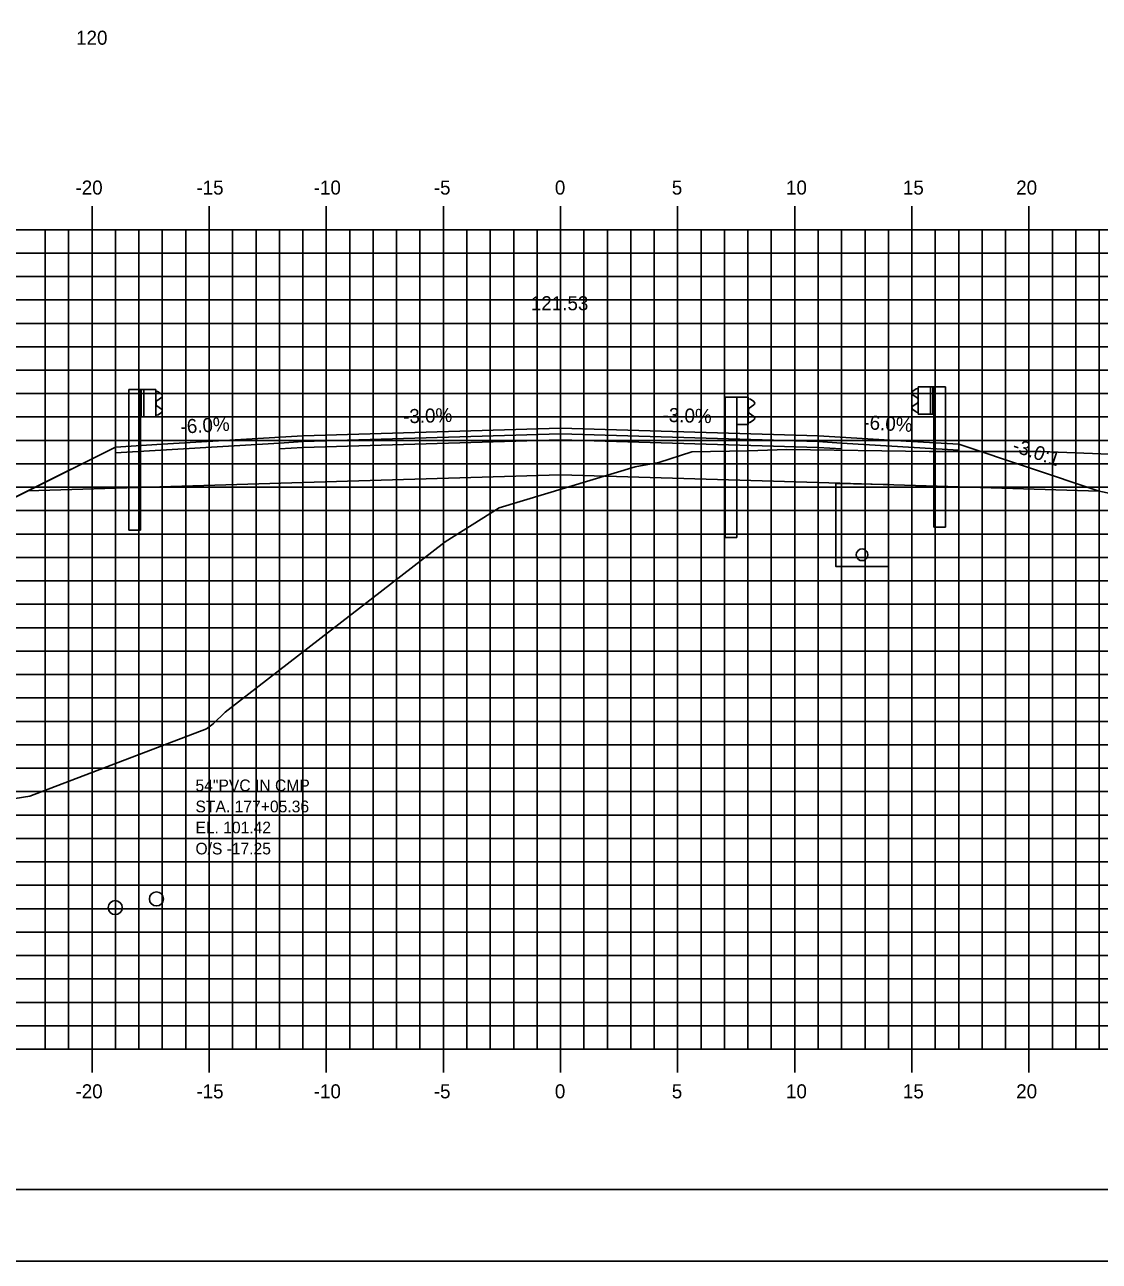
# Model space of a CAD drawing. Extents: x 850598 to 870284, y 366541 to 366651.
# Drawn here: x 858611.3 to 858657.1, y 366541.2 to 366594 of the extents above; entities that cross this region are included whole.
import ezdxf

# ---------------------------------------------------------------- set-up
doc = ezdxf.new("R2010")
doc.units = 0
for name, color, linetype in [('ANNOTATION', 7, 'Continuous'), ('BORDER', 7, 'Continuous'), ('D_Drainage_Underdrain', 7, 'Continuous'), ('D_Drainage_Underdrain_06in', 7, 'Continuous'), ('D_Guardrail_Beam_Lt', 7, 'Continuous'), ('D_Guardrail_Beam_Rt', 7, 'Continuous'), ('D_Roadway_Centerline', 7, 'Continuous'), ('D_Roadway_Centerline_Text', 7, 'Continuous'), ('D_Roadway_Edge_Shoulder', 7, 'Continuous'), ('D_Roadway_Edge_TW', 7, 'Continuous'), ('D_Roadway_Pavement', 7, 'Continuous'), ('D_Roadway_SlopeLines', 7, 'Continuous'), ('D_Roadway_SubGrade', 7, 'Continuous'), ('D_Text_Monospaced', 7, 'Continuous'), ('H_V ANNOTATION', 7, 'Continuous'), ('MAJOR', 7, 'Continuous'), ('MINOR', 7, 'Continuous'), ('PLOT BOUNDARY', 7, 'Continuous'), ('S_Drainage_Invert', 7, 'Continuous'), ('S_Guardrail_Beam', 7, 'Continuous'), ('S_Roadway_Centerline', 7, 'Continuous')]:
    doc.layers.add(name, color=color, linetype=linetype)

msp = doc.modelspace()

# ---------------------------------------------------------------- linework, layer by layer
at = {"layer": 'BORDER'}
msp.add_line((858589.133, 366544.225), (858749.133, 366544.225), dxfattribs=at)
at = {"layer": 'D_Drainage_Underdrain'}
msp.add_lwpolyline([(858648.133, 366574.34), (858648.133, 366570.84), (858645.883, 366570.84), (858645.883, 366574.385)], close=True, dxfattribs=at)
at = {"layer": 'D_Drainage_Underdrain_06in'}
msp.add_lwpolyline([(858647.008, 366571.59), (858646.93, 366571.578), (858646.861, 366571.542), (858646.805, 366571.487), (858646.77, 366571.417), (858646.758, 366571.34), (858646.77, 366571.263), (858646.805, 366571.193), (858646.861, 366571.138), (858646.93, 366571.102), (858647.008, 366571.09), (858647.085, 366571.102), (858647.155, 366571.138), (858647.21, 366571.193), (858647.245, 366571.263), (858647.258, 366571.34), (858647.245, 366571.417), (858647.21, 366571.487), (858647.155, 366571.542), (858647.085, 366571.578)], close=True, dxfattribs=at)
at = {"layer": 'D_Guardrail_Beam_Lt'}
for p, q in [((858615.703, 366578.396), (858615.703, 366572.396)), ((858616.174, 366578.396), (858615.703, 366578.396)), ((858616.862, 366578.396), (858616.174, 366578.396)), ((858616.174, 366578.396), (858616.174, 366577.229)), ((858616.237, 366578.396), (858616.237, 366577.229)), ((858616.341, 366578.396), (858616.341, 366577.229)), ((858616.862, 366577.229), (858616.862, 366578.396)), ((858616.862, 366578.321), (858616.935, 366578.308)), ((858616.952, 366578.302), (858617.095, 366578.202)), ((858616.866, 366577.858), (858616.866, 366577.767)), ((858617.095, 366578.058), (858616.9, 366577.922)), ((858616.9, 366577.702), (858617.095, 366577.566)), ((858616.174, 366577.229), (858616.862, 366577.229)), ((858616.195, 366572.396), (858616.195, 366577.229)), ((858616.935, 366577.316), (858616.862, 366577.304)), ((858617.095, 366577.423), (858616.952, 366577.323)), ((858616.195, 366572.396), (858615.703, 366572.396))]:
    msp.add_line(p, q, dxfattribs=at)
for centre, major_axis, start_param, end_param in [((858616.928, 366578.268), (0.0417, 0), 0.959931, 1.396263), ((858617.045, 366578.13), (0.0877, 0), 5.323254, 7.243116), ((858616.945, 366577.858), (-0.0789, 0), 5.323254, 6.283185), ((858616.945, 366577.767), (-0.0789, 0), 6.283185, 7.243116), ((858616.928, 366577.357), (0.0417, 0), 4.886922, 5.323254), ((858617.045, 366577.495), (0.0877, 0), 5.323254, 7.243116)]:
    msp.add_ellipse(centre, major_axis=major_axis, ratio=0.995501, start_param=start_param, end_param=end_param, dxfattribs=at)
at = {"layer": 'D_Guardrail_Beam_Rt'}
for p, q in [((858649.313, 366578.422), (858649.17, 366578.322)), ((858649.17, 366578.178), (858649.365, 366578.042)), ((858649.403, 366578.441), (858649.33, 366578.428)), ((858649.403, 366578.516), (858650.091, 366578.516)), ((858649.403, 366577.349), (858649.403, 366578.516)), ((858649.924, 366578.516), (858649.924, 366577.349)), ((858650.028, 366578.516), (858650.028, 366577.349)), ((858650.091, 366578.516), (858650.562, 366578.516)), ((858650.091, 366578.516), (858650.091, 366577.349)), ((858650.562, 366578.516), (858650.562, 366572.516)), ((858649.365, 366577.822), (858649.17, 366577.686)), ((858649.399, 366577.978), (858649.399, 366577.887)), ((858649.17, 366577.543), (858649.313, 366577.443)), ((858649.33, 366577.436), (858649.403, 366577.424)), ((858650.091, 366577.349), (858649.403, 366577.349)), ((858650.07, 366572.516), (858650.07, 366577.349)), ((858650.07, 366572.516), (858650.562, 366572.516))]:
    msp.add_line(p, q, dxfattribs=at)
for centre, major_axis, start_param, end_param in [((858649.22, 366578.25), (-0.0877, 0), 5.323254, 7.243116), ((858649.337, 366578.388), (-0.0417, 0), 4.886922, 5.323254), ((858649.22, 366577.615), (-0.0877, 0), 5.323254, 7.243116), ((858649.32, 366577.978), (0.0789, 0), 0, 0.959931), ((858649.32, 366577.887), (0.0789, 0), 5.323254, 6.283185), ((858649.337, 366577.477), (-0.0417, 0), 0.959931, 1.396263)]:
    msp.add_ellipse(centre, major_axis=major_axis, ratio=0.995501, start_param=start_param, end_param=end_param, dxfattribs=at)
at = {"layer": 'D_Roadway_Centerline'}
msp.add_lwpolyline([(858594.133, 366565.442), (858605.133, 366570.942), (858611.388, 366574.07), (858615.133, 366575.942), (858617.133, 366576.062), (858623.133, 366576.422), (858634.133, 366576.752), (858645.133, 366576.422), (858649.133, 366576.182), (858651.133, 366576.062), (858657.133, 366574.062), (858709.625, 366563.225), (858728.825, 366559.261), (858734.133, 366558.166)], dxfattribs=at)
at = {"layer": 'D_Roadway_Edge_Shoulder'}
for points in [[(858623.133, 366576.422), (858617.133, 366576.062), (858617.133, 366576.062), (858615.133, 366575.942), (858615.133, 366575.692), (858622.133, 366576.112), (858623.133, 366576.172)], [(858645.133, 366576.422), (858649.133, 366576.182), (858649.133, 366576.182), (858651.133, 366576.062), (858651.133, 366575.812), (858646.133, 366576.112), (858645.133, 366576.172)]]:
    msp.add_lwpolyline(points, close=True, dxfattribs=at)
at = {"layer": 'D_Roadway_Edge_TW'}
msp.add_lwpolyline([(858623.133, 366576.172), (858623.133, 366576.422), (858634.133, 366576.752), (858645.133, 366576.422), (858645.133, 366576.172), (858634.133, 366576.502)], close=True, dxfattribs=at)
at = {"layer": 'D_Roadway_Pavement'}
for points in [[(858623.133, 366576.172), (858622.133, 366576.112), (858622.133, 366575.862), (858623.133, 366575.922)], [(858623.133, 366575.922), (858623.133, 366576.172), (858634.133, 366576.502), (858645.133, 366576.172), (858645.133, 366575.922), (858634.133, 366576.252)], [(858645.133, 366576.172), (858646.133, 366576.112), (858646.133, 366575.862), (858645.133, 366575.922)]]:
    msp.add_lwpolyline(points, close=True, dxfattribs=at)
at = {"layer": 'D_Roadway_SlopeLines'}
msp.add_lwpolyline([(858615.133, 366575.942), (858605.133, 366570.942)], dxfattribs=at)
at = {"layer": 'D_Roadway_SubGrade'}
for points in [[(858623.133, 366575.922), (858622.133, 366575.862), (858622.133, 366576.112), (858615.133, 366575.692), (858615.133, 366575.942), (858611.388, 366574.07), (858623.133, 366574.422)], [(858623.133, 366574.422), (858623.133, 366575.922), (858634.133, 366576.252), (858645.133, 366575.922), (858645.133, 366574.422), (858634.133, 366574.752)], [(858645.133, 366575.922), (858646.133, 366575.862), (858646.133, 366576.112), (858651.133, 366575.812), (858651.133, 366576.062), (858657.133, 366574.062), (858645.133, 366574.422)]]:
    msp.add_lwpolyline(points, close=True, dxfattribs=at)
msp.add_lwpolyline([(858615.133, 366575.942), (858611.388, 366574.07), (858615.133, 366575.942)], dxfattribs=at)
at = {"layer": 'MAJOR'}
for p, q in [((858614.133, 366586.227), (858614.133, 366585.225)), ((858614.133, 366586.227), (858614.133, 366585.225)), ((858619.133, 366586.227), (858619.133, 366585.225)), ((858619.133, 366586.227), (858619.133, 366585.225)), ((858624.133, 366586.227), (858624.133, 366585.225)), ((858624.133, 366586.227), (858624.133, 366585.225)), ((858629.133, 366586.227), (858629.133, 366585.225)), ((858629.133, 366586.227), (858629.133, 366585.225)), ((858634.133, 366586.227), (858634.133, 366585.225)), ((858634.133, 366586.227), (858634.133, 366585.225)), ((858639.133, 366586.227), (858639.133, 366585.225)), ((858639.133, 366586.227), (858639.133, 366585.225)), ((858644.133, 366586.227), (858644.133, 366585.225)), ((858644.133, 366586.227), (858644.133, 366585.225)), ((858649.133, 366586.227), (858649.133, 366585.225)), ((858649.133, 366586.227), (858649.133, 366585.225)), ((858654.133, 366586.227), (858654.133, 366585.225)), ((858654.133, 366586.227), (858654.133, 366585.225)), ((858594.133, 366585.225), (858734.133, 366585.225)), ((858594.133, 366585.225), (858734.133, 366585.225)), ((858594.133, 366585.225), (858734.133, 366585.225)), ((858594.133, 366585.225), (858734.133, 366585.225)), ((858614.133, 366550.225), (858614.133, 366585.225)), ((858614.133, 366550.225), (858614.133, 366585.225)), ((858619.133, 366550.225), (858619.133, 366585.225)), ((858619.133, 366550.225), (858619.133, 366585.225)), ((858624.133, 366550.225), (858624.133, 366585.225)), ((858624.133, 366550.225), (858624.133, 366585.225)), ((858629.133, 366550.225), (858629.133, 366585.225)), ((858629.133, 366550.225), (858629.133, 366585.225)), ((858634.133, 366550.225), (858634.133, 366585.225)), ((858634.133, 366550.225), (858634.133, 366585.225)), ((858639.133, 366550.225), (858639.133, 366585.225)), ((858639.133, 366550.225), (858639.133, 366585.225)), ((858644.133, 366550.225), (858644.133, 366585.225)), ((858644.133, 366550.225), (858644.133, 366585.225)), ((858649.133, 366550.225), (858649.133, 366585.225)), ((858649.133, 366550.225), (858649.133, 366585.225)), ((858654.133, 366550.225), (858654.133, 366585.225)), ((858654.133, 366550.225), (858654.133, 366585.225)), ((858594.133, 366580.225), (858734.133, 366580.225)), ((858594.133, 366580.225), (858734.133, 366580.225)), ((858594.133, 366575.225), (858734.133, 366575.225)), ((858594.133, 366575.225), (858734.133, 366575.225)), ((858594.133, 366570.225), (858734.133, 366570.225)), ((858594.133, 366570.225), (858734.133, 366570.225)), ((858594.133, 366565.225), (858734.133, 366565.225)), ((858594.133, 366565.225), (858734.133, 366565.225)), ((858594.133, 366560.225), (858734.133, 366560.225)), ((858594.133, 366560.225), (858734.133, 366560.225)), ((858594.133, 366555.225), (858734.133, 366555.225)), ((858594.133, 366555.225), (858734.133, 366555.225)), ((858594.133, 366550.225), (858734.133, 366550.225)), ((858594.133, 366550.225), (858734.133, 366550.225)), ((858594.133, 366550.225), (858734.133, 366550.225)), ((858594.133, 366550.225), (858734.133, 366550.225)), ((858614.133, 366549.223), (858614.133, 366550.225)), ((858614.133, 366549.223), (858614.133, 366550.225)), ((858619.133, 366549.223), (858619.133, 366550.225)), ((858619.133, 366549.223), (858619.133, 366550.225)), ((858624.133, 366549.223), (858624.133, 366550.225)), ((858624.133, 366549.223), (858624.133, 366550.225)), ((858629.133, 366549.223), (858629.133, 366550.225)), ((858629.133, 366549.223), (858629.133, 366550.225)), ((858634.133, 366549.223), (858634.133, 366550.225)), ((858634.133, 366549.223), (858634.133, 366550.225)), ((858639.133, 366549.223), (858639.133, 366550.225)), ((858639.133, 366549.223), (858639.133, 366550.225)), ((858644.133, 366549.223), (858644.133, 366550.225)), ((858644.133, 366549.223), (858644.133, 366550.225)), ((858649.133, 366549.223), (858649.133, 366550.225)), ((858649.133, 366549.223), (858649.133, 366550.225)), ((858654.133, 366549.223), (858654.133, 366550.225)), ((858654.133, 366549.223), (858654.133, 366550.225))]:
    msp.add_line(p, q, dxfattribs=at)
at = {"layer": 'MINOR'}
for p, q in [((858612.133, 366550.225), (858612.133, 366585.225)), ((858612.133, 366550.225), (858612.133, 366585.225)), ((858613.133, 366550.225), (858613.133, 366585.225)), ((858613.133, 366550.225), (858613.133, 366585.225)), ((858615.133, 366550.225), (858615.133, 366585.225)), ((858615.133, 366550.225), (858615.133, 366585.225)), ((858616.133, 366550.225), (858616.133, 366585.225)), ((858616.133, 366550.225), (858616.133, 366585.225)), ((858617.133, 366550.225), (858617.133, 366585.225)), ((858617.133, 366550.225), (858617.133, 366585.225)), ((858618.133, 366550.225), (858618.133, 366585.225)), ((858618.133, 366550.225), (858618.133, 366585.225)), ((858620.133, 366550.225), (858620.133, 366585.225)), ((858620.133, 366550.225), (858620.133, 366585.225)), ((858621.133, 366550.225), (858621.133, 366585.225)), ((858621.133, 366550.225), (858621.133, 366585.225)), ((858622.133, 366550.225), (858622.133, 366585.225)), ((858622.133, 366550.225), (858622.133, 366585.225)), ((858623.133, 366550.225), (858623.133, 366585.225)), ((858623.133, 366550.225), (858623.133, 366585.225)), ((858625.133, 366550.225), (858625.133, 366585.225)), ((858625.133, 366550.225), (858625.133, 366585.225)), ((858626.133, 366550.225), (858626.133, 366585.225)), ((858626.133, 366550.225), (858626.133, 366585.225)), ((858627.133, 366550.225), (858627.133, 366585.225)), ((858627.133, 366550.225), (858627.133, 366585.225)), ((858628.133, 366550.225), (858628.133, 366585.225)), ((858628.133, 366550.225), (858628.133, 366585.225)), ((858630.133, 366550.225), (858630.133, 366585.225)), ((858630.133, 366550.225), (858630.133, 366585.225)), ((858631.133, 366550.225), (858631.133, 366585.225)), ((858631.133, 366550.225), (858631.133, 366585.225)), ((858632.133, 366550.225), (858632.133, 366585.225)), ((858632.133, 366550.225), (858632.133, 366585.225)), ((858633.133, 366550.225), (858633.133, 366585.225)), ((858633.133, 366550.225), (858633.133, 366585.225)), ((858635.133, 366550.225), (858635.133, 366585.225)), ((858635.133, 366550.225), (858635.133, 366585.225)), ((858636.133, 366550.225), (858636.133, 366585.225)), ((858636.133, 366550.225), (858636.133, 366585.225)), ((858637.133, 366550.225), (858637.133, 366585.225)), ((858637.133, 366550.225), (858637.133, 366585.225)), ((858638.133, 366550.225), (858638.133, 366585.225)), ((858638.133, 366550.225), (858638.133, 366585.225)), ((858640.133, 366550.225), (858640.133, 366585.225)), ((858640.133, 366550.225), (858640.133, 366585.225)), ((858641.133, 366550.225), (858641.133, 366585.225)), ((858641.133, 366550.225), (858641.133, 366585.225)), ((858642.133, 366550.225), (858642.133, 366585.225)), ((858642.133, 366550.225), (858642.133, 366585.225)), ((858643.133, 366550.225), (858643.133, 366585.225)), ((858643.133, 366550.225), (858643.133, 366585.225)), ((858645.133, 366550.225), (858645.133, 366585.225)), ((858645.133, 366550.225), (858645.133, 366585.225)), ((858646.133, 366550.225), (858646.133, 366585.225)), ((858646.133, 366550.225), (858646.133, 366585.225)), ((858647.133, 366550.225), (858647.133, 366585.225)), ((858647.133, 366550.225), (858647.133, 366585.225)), ((858648.133, 366550.225), (858648.133, 366585.225)), ((858648.133, 366550.225), (858648.133, 366585.225)), ((858650.133, 366550.225), (858650.133, 366585.225)), ((858650.133, 366550.225), (858650.133, 366585.225)), ((858651.133, 366550.225), (858651.133, 366585.225)), ((858651.133, 366550.225), (858651.133, 366585.225)), ((858652.133, 366550.225), (858652.133, 366585.225)), ((858652.133, 366550.225), (858652.133, 366585.225)), ((858653.133, 366550.225), (858653.133, 366585.225)), ((858653.133, 366550.225), (858653.133, 366585.225)), ((858655.133, 366550.225), (858655.133, 366585.225)), ((858655.133, 366550.225), (858655.133, 366585.225)), ((858656.133, 366550.225), (858656.133, 366585.225)), ((858656.133, 366550.225), (858656.133, 366585.225)), ((858657.133, 366550.225), (858657.133, 366585.225)), ((858657.133, 366550.225), (858657.133, 366585.225)), ((858594.133, 366584.225), (858734.133, 366584.225)), ((858594.133, 366584.225), (858734.133, 366584.225)), ((858594.133, 366583.225), (858734.133, 366583.225)), ((858594.133, 366583.225), (858734.133, 366583.225)), ((858594.133, 366582.225), (858734.133, 366582.225)), ((858594.133, 366582.225), (858734.133, 366582.225)), ((858594.133, 366581.225), (858734.133, 366581.225)), ((858594.133, 366581.225), (858734.133, 366581.225)), ((858594.133, 366579.225), (858734.133, 366579.225)), ((858594.133, 366579.225), (858734.133, 366579.225)), ((858594.133, 366578.225), (858734.133, 366578.225)), ((858594.133, 366578.225), (858734.133, 366578.225)), ((858594.133, 366577.225), (858734.133, 366577.225)), ((858594.133, 366577.225), (858734.133, 366577.225)), ((858594.133, 366576.225), (858734.133, 366576.225)), ((858594.133, 366576.225), (858734.133, 366576.225)), ((858594.133, 366574.225), (858734.133, 366574.225)), ((858594.133, 366574.225), (858734.133, 366574.225)), ((858594.133, 366573.225), (858734.133, 366573.225)), ((858594.133, 366573.225), (858734.133, 366573.225)), ((858594.133, 366572.225), (858734.133, 366572.225)), ((858594.133, 366572.225), (858734.133, 366572.225)), ((858594.133, 366571.225), (858734.133, 366571.225)), ((858594.133, 366571.225), (858734.133, 366571.225)), ((858594.133, 366569.225), (858734.133, 366569.225)), ((858594.133, 366569.225), (858734.133, 366569.225)), ((858594.133, 366568.225), (858734.133, 366568.225)), ((858594.133, 366568.225), (858734.133, 366568.225)), ((858594.133, 366567.225), (858734.133, 366567.225)), ((858594.133, 366567.225), (858734.133, 366567.225)), ((858594.133, 366566.225), (858734.133, 366566.225)), ((858594.133, 366566.225), (858734.133, 366566.225)), ((858594.133, 366564.225), (858734.133, 366564.225)), ((858594.133, 366564.225), (858734.133, 366564.225)), ((858594.133, 366563.225), (858734.133, 366563.225)), ((858594.133, 366563.225), (858734.133, 366563.225)), ((858594.133, 366562.225), (858734.133, 366562.225)), ((858594.133, 366562.225), (858734.133, 366562.225)), ((858594.133, 366561.225), (858734.133, 366561.225)), ((858594.133, 366561.225), (858734.133, 366561.225)), ((858594.133, 366559.225), (858734.133, 366559.225)), ((858594.133, 366559.225), (858734.133, 366559.225)), ((858594.133, 366558.225), (858734.133, 366558.225)), ((858594.133, 366558.225), (858734.133, 366558.225)), ((858594.133, 366557.225), (858734.133, 366557.225)), ((858594.133, 366557.225), (858734.133, 366557.225)), ((858594.133, 366556.225), (858734.133, 366556.225)), ((858594.133, 366556.225), (858734.133, 366556.225)), ((858594.133, 366554.225), (858734.133, 366554.225)), ((858594.133, 366554.225), (858734.133, 366554.225)), ((858594.133, 366553.225), (858734.133, 366553.225)), ((858594.133, 366553.225), (858734.133, 366553.225)), ((858594.133, 366552.225), (858734.133, 366552.225)), ((858594.133, 366552.225), (858734.133, 366552.225)), ((858594.133, 366551.225), (858734.133, 366551.225)), ((858594.133, 366551.225), (858734.133, 366551.225))]:
    msp.add_line(p, q, dxfattribs=at)
at = {"layer": 'PLOT BOUNDARY'}
msp.add_lwpolyline([(858581.039, 366541.166), (858751.039, 366541.166), (858751.039, 366651.166), (858581.039, 366651.166)], close=True, dxfattribs=at)
at = {"layer": 'S_Drainage_Invert'}
for centre in [(858615.124, 366556.27), (858616.882, 366556.641)]:
    msp.add_circle(centre, 0.3, dxfattribs=at)
at = {"layer": 'S_Guardrail_Beam'}
for p, q in [((858641.164, 366578.077), (858641.164, 366572.077)), ((858641.656, 366578.077), (858641.164, 366578.077)), ((858642.145, 366578.077), (858641.656, 366578.077)), ((858641.656, 366578.077), (858641.656, 366576.91)), ((858642.145, 366576.91), (858642.145, 366578.077)), ((858642.145, 366578.004), (858642.227, 366577.989)), ((858642.388, 366577.739), (858642.192, 366577.603)), ((858642.244, 366577.982), (858642.388, 366577.883)), ((858642.159, 366577.539), (858642.159, 366577.448)), ((858642.192, 366577.383), (858642.388, 366577.247)), ((858641.656, 366572.077), (858641.656, 366576.91)), ((858641.656, 366576.91), (858642.145, 366576.91)), ((858642.227, 366576.997), (858642.145, 366576.983)), ((858642.388, 366577.104), (858642.244, 366577.004)), ((858641.656, 366572.077), (858641.164, 366572.077))]:
    msp.add_line(p, q, dxfattribs=at)
for centre, major_axis, start_param, end_param in [((858642.22, 366577.949), (0.0417, 0), 0.959931, 1.396263), ((858642.337, 366577.811), (0.0877, 0), 5.323254, 7.243116), ((858642.238, 366577.539), (-0.0789, 0), 5.323254, 6.283185), ((858642.238, 366577.448), (-0.0789, 0), 6.283185, 7.243116), ((858642.337, 366577.176), (0.0877, 0), 5.323254, 7.243116), ((858642.22, 366577.038), (0.0417, 0), 4.886922, 5.323254)]:
    msp.add_ellipse(centre, major_axis=major_axis, ratio=0.995501, start_param=start_param, end_param=end_param, dxfattribs=at)
at = {"layer": 'S_Roadway_Centerline'}
msp.add_lwpolyline([(858594.133, 366560.834), (858597.225, 366560.029), (858602.15, 366559.209), (858608.953, 366560.635), (858611.479, 366561.034), (858619.019, 366563.9), (858619.309, 366564.126), (858619.813, 366564.616), (858629.211, 366571.891), (858631.521, 366573.34), (858637.313, 366575.102), (858638.325, 366575.284), (858639.743, 366575.736), (858642.139, 366575.786), (858643.801, 366575.831), (858649.876, 366575.755), (858654.654, 366575.751), (858660.846, 366575.508)], dxfattribs=at)

# ---------------------------------------------------------------- texts
at = {"layer": 'ANNOTATION'}
for s, rotation, p in [('-6.0%', 3.4336, (858617.93, 366576.512)), ('-3.0%', 1.7184, (858627.421, 366576.952)), ('-3.0%', 358.2816, (858638.481, 366577.022)), ('-6.0%', 356.5664, (858647.049, 366576.709)), ('-3.0:1', 341.5651, (858653.386, 366575.765))]:
    msp.add_text(s, height=0.6, rotation=rotation, dxfattribs=at).set_placement(p)
at = {"layer": 'D_Roadway_Centerline'}
for s, p in [('C', (858634.127, 366576.752)), ('C', (858634.127, 366576.752)), ('L', (858634.133, 366576.745)), ('L', (858634.133, 366576.745))]:
    msp.add_text(s, height=0.0146, dxfattribs=at).set_placement(p)
at = {"layer": 'D_Roadway_Centerline_Text'}
msp.add_text('121.53', height=0.6, dxfattribs=at).set_placement((858632.867, 366581.784))
at = {"layer": 'D_Text_Monospaced'}
for s, height, p in [('54"PVC IN CMP  ', 0.49998, (858618.549, 366561.241)), ('STA. 177+05.36', 0.49998, (858618.549, 366560.341)), ('EL. 101.42', 0.498, (858618.55, 366559.443)), ('O/S -17.25', 0.498, (858618.55, 366558.543))]:
    msp.add_text(s, height=height, dxfattribs=at).set_placement(p)
at = {"layer": 'H_V ANNOTATION'}
for s, p in [('120', (858613.453, 366593.125)), ('-20', (858613.426, 366586.725)), ('-15', (858618.589, 366586.725)), ('-10', (858623.597, 366586.725)), ('-5', (858628.723, 366586.725)), ('0', (858633.892, 366586.725)), ('5', (858638.884, 366586.725)), ('10', (858643.758, 366586.725)), ('15', (858648.75, 366586.725)), ('20', (858653.587, 366586.725)), ('-20', (858613.426, 366548.125)), ('-15', (858618.589, 366548.125)), ('-10', (858623.597, 366548.125)), ('-5', (858628.723, 366548.125)), ('0', (858633.892, 366548.125)), ('5', (858638.884, 366548.125)), ('10', (858643.758, 366548.125)), ('15', (858648.75, 366548.125)), ('20', (858653.587, 366548.125))]:
    msp.add_text(s, height=0.6, dxfattribs=at).set_placement(p)
at = {"layer": 'S_Roadway_Centerline'}
for s, p in [('C', (858654.648, 366575.751)), ('L', (858654.654, 366575.744))]:
    msp.add_text(s, height=0.0146, dxfattribs=at).set_placement(p)

doc.saveas('drawing.dxf')
